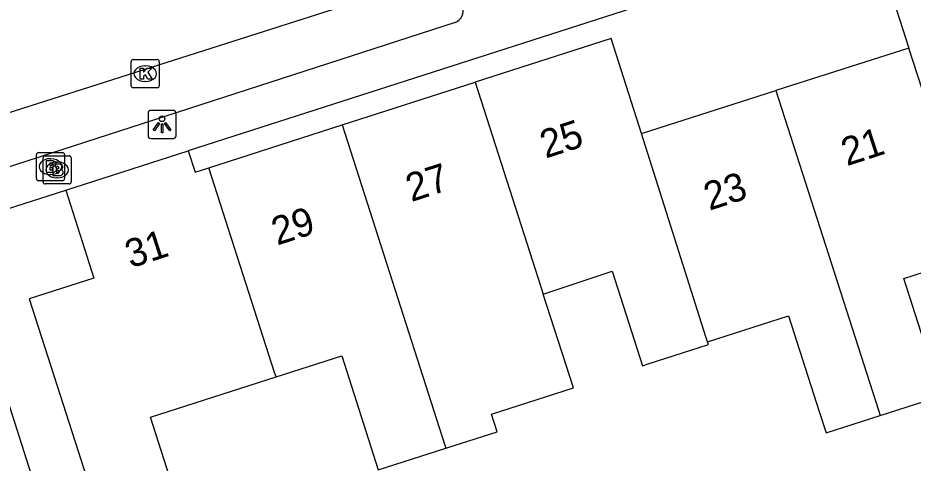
# Model space of a CAD drawing. Extents: x 159718 to 160783, y 383290 to 384030.
# Drawn here: x 160080.05 to 160111.85, y 383542.1 to 383557.92 of the extents above; entities that cross this region are included whole.
import ezdxf

# ---------------------------------------------------------------- set-up
doc = ezdxf.new("R2010")
doc.units = 0
for name, color, linetype in [('IMGEO_Brandkraan', 7, 'Continuous'), ('IMGEO_Kolk', 7, 'Continuous'), ('IMGEO_Lichtpunt', 7, 'Continuous'), ('IMGEO_Pand', 7, 'Continuous'), ('IMGEO_Pand_nummerreeks', 7, 'Continuous'), ('IMGEO_Rijbaan_lokaal_open', 7, 'Continuous'), ('IMGEO_Voetpad_open', 7, 'Continuous')]:
    doc.layers.add(name, color=color, linetype=linetype)

msp = doc.modelspace()

# ---------------------------------------------------------------- linework, layer by layer
at = {"layer": 'IMGEO_Brandkraan'}
for p, q in [((160080.707, 383552.208), (160080.707, 383553.06)), ((160080.782, 383553.134), (160081.634, 383553.134)), ((160080.944, 383552.091), (160080.944, 383552.943)), ((160081.019, 383553.017), (160081.871, 383553.017)), ((160081.195, 383552.914), (160081.22, 383552.914)), ((160081.708, 383553.06), (160081.708, 383552.208)), ((160081.945, 383552.943), (160081.945, 383552.091)), ((160081.432, 383552.797), (160081.457, 383552.797)), ((160081.218, 383552.354), (160081.193, 383552.354)), ((160081.634, 383552.134), (160080.782, 383552.134)), ((160081.871, 383552.017), (160081.019, 383552.017)), ((160081.455, 383552.237), (160081.43, 383552.237))]:
    msp.add_line(p, q, dxfattribs=at)
for points in [[(160080.707, 383552.208), (160080.707, 383553.06)], [(160080.782, 383553.134), (160081.634, 383553.134)], [(160080.944, 383552.091), (160080.944, 383552.943)], [(160081.019, 383553.017), (160081.871, 383553.017)], [(160081.708, 383553.06), (160081.708, 383552.208)], [(160081.945, 383552.943), (160081.945, 383552.091)], [(160081.055, 383552.834), (160081.055, 383552.434), (160081.268, 383552.434)], [(160081.286, 383552.834), (160081.055, 383552.834)], [(160081.234, 383552.753), (160081.18, 383552.753), (160081.18, 383552.677)], [(160081.18, 383552.677), (160081.233, 383552.677)], [(160081.242, 383552.601), (160081.18, 383552.601), (160081.18, 383552.52)], [(160081.292, 383552.717), (160081.292, 383552.317), (160081.505, 383552.317)], [(160081.523, 383552.717), (160081.292, 383552.717)], [(160081.471, 383552.636), (160081.417, 383552.636), (160081.417, 383552.56)], [(160081.18, 383552.52), (160081.242, 383552.52)], [(160081.417, 383552.56), (160081.47, 383552.56)], [(160081.479, 383552.484), (160081.417, 383552.484), (160081.417, 383552.403)], [(160081.417, 383552.403), (160081.479, 383552.403)], [(160081.634, 383552.134), (160080.782, 383552.134)], [(160081.871, 383552.017), (160081.019, 383552.017)]]:
    msp.add_lwpolyline(points, dxfattribs=at)
for centre, radius, start, end in [((160080.784, 383553.058), 0.0765, 91.552, 178.448), ((160080.784, 383553.058), 0.0765, 91.552, 178.448), ((160081.021, 383552.941), 0.0765, 91.552, 178.448), ((160081.021, 383552.941), 0.0765, 91.552, 178.448), ((160081.632, 383553.058), 0.0765, 1.552, 88.448), ((160081.632, 383553.058), 0.0765, 1.552, 88.448), ((160081.869, 383552.941), 0.0765, 1.552, 88.448), ((160081.869, 383552.941), 0.0765, 1.552, 88.448), ((160081.235, 383552.715), 0.0379, 267.8285, 90.9355), ((160081.243, 383552.56), 0.0404, 269.8759, 90.5077), ((160081.29, 383552.689), 0.145, 59.4692, 91.5367), ((160081.315, 383552.736), 0.0922, 285.5137, 58.1501), ((160081.32, 383552.544), 0.105, 301.3115, 78.989), ((160081.472, 383552.598), 0.0379, 267.8285, 90.9355), ((160081.527, 383552.572), 0.145, 59.4692, 91.5367), ((160081.552, 383552.619), 0.0922, 285.5137, 58.1501), ((160081.274, 383552.685), 0.251, 268.6676, 293.5347), ((160081.48, 383552.443), 0.0404, 269.8759, 90.5077), ((160081.511, 383552.568), 0.251, 268.6676, 293.5347), ((160081.557, 383552.427), 0.105, 301.3115, 78.989), ((160080.784, 383552.21), 0.0765, 181.552, 268.448), ((160080.784, 383552.21), 0.0765, 181.552, 268.448), ((160081.021, 383552.093), 0.0765, 181.552, 268.448), ((160081.021, 383552.093), 0.0765, 181.552, 268.448), ((160081.632, 383552.21), 0.0765, 271.552, 358.448), ((160081.632, 383552.21), 0.0765, 271.552, 358.448), ((160081.869, 383552.093), 0.0765, 271.552, 358.448), ((160081.869, 383552.093), 0.0765, 271.552, 358.448)]:
    msp.add_arc(centre, radius, start, end, dxfattribs=at)
for centre, major_axis, ratio, start_param, end_param in [((160081.194, 383552.634), (-0.387, 0.002), 0.722429, 4.712389, 7.853982), ((160081.219, 383552.634), (-0.39, 0.002), 0.717154, 1.570796, 4.712389), ((160081.431, 383552.517), (-0.387, 0.002), 0.722429, 4.712389, 7.853982), ((160081.456, 383552.517), (-0.39, 0.002), 0.717154, 1.570796, 4.712389)]:
    msp.add_ellipse(centre, major_axis=major_axis, ratio=ratio, start_param=start_param, end_param=end_param, dxfattribs=at)
at = {"layer": 'IMGEO_Kolk'}
for p, q in [((160084.147, 383556.436), (160084.999, 383556.436)), ((160084.072, 383555.51), (160084.072, 383556.362)), ((160084.56, 383556.216), (160084.585, 383556.216)), ((160085.073, 383556.362), (160085.073, 383555.51)), ((160084.583, 383555.656), (160084.558, 383555.656)), ((160084.999, 383555.436), (160084.147, 383555.436))]:
    msp.add_line(p, q, dxfattribs=at)
for points in [[(160084.147, 383556.436), (160084.999, 383556.436)], [(160084.072, 383555.51), (160084.072, 383556.362)], [(160084.393, 383556.136), (160084.516, 383556.136), (160084.516, 383555.985), (160084.646, 383556.136), (160084.81, 383556.136), (160084.664, 383555.985), (160084.817, 383555.736), (160084.665, 383555.736), (160084.58, 383555.9), (160084.516, 383555.833), (160084.516, 383555.736), (160084.393, 383555.736), (160084.393, 383556.136)], [(160085.073, 383556.362), (160085.073, 383555.51)], [(160084.999, 383555.436), (160084.147, 383555.436)]]:
    msp.add_lwpolyline(points, dxfattribs=at)
for centre, start, end in [((160084.149, 383556.36), 91.552, 178.448), ((160084.149, 383556.36), 91.552, 178.448), ((160084.997, 383556.36), 1.552, 88.448), ((160084.997, 383556.36), 1.552, 88.448), ((160084.149, 383555.512), 181.552, 268.448), ((160084.149, 383555.512), 181.552, 268.448), ((160084.997, 383555.512), 271.552, 358.448), ((160084.997, 383555.512), 271.552, 358.448)]:
    msp.add_arc(centre, 0.0765, start, end, dxfattribs=at)
for centre, major_axis, ratio, start_param, end_param in [((160084.559, 383555.936), (-0.387, 0.002), 0.722429, 4.712389, 7.853982), ((160084.584, 383555.936), (-0.39, 0.002), 0.717154, 1.570796, 4.712389)]:
    msp.add_ellipse(centre, major_axis=major_axis, ratio=ratio, start_param=start_param, end_param=end_param, dxfattribs=at)
at = {"layer": 'IMGEO_Lichtpunt'}
for p, q in [((160084.673, 383554.535), (160084.673, 383553.728)), ((160084.673, 383554.535), (160084.673, 383553.728)), ((160085.575, 383554.63), (160084.767, 383554.63)), ((160085.575, 383554.63), (160084.767, 383554.63)), ((160085.669, 383553.728), (160085.669, 383554.535)), ((160085.669, 383553.728), (160085.669, 383554.535)), ((160084.767, 383553.634), (160085.575, 383553.634)), ((160084.767, 383553.634), (160085.575, 383553.634))]:
    msp.add_line(p, q, dxfattribs=at)
for points in [[(160085.047, 383554.199), (160085.086, 383554.171), (160084.898, 383553.909), (160084.86, 383553.936), (160085.047, 383554.199)], [(160085.259, 383554.171), (160085.297, 383554.198), (160085.484, 383553.936), (160085.445, 383553.908), (160085.259, 383554.171)], [(160085.149, 383554.151), (160085.196, 383554.151), (160085.196, 383553.829), (160085.149, 383553.829), (160085.149, 383554.151)]]:
    msp.add_lwpolyline(points, dxfattribs=at)
msp.add_circle((160085.172, 383554.333), 0.0994, dxfattribs=at)
for centre, start, end in [((160084.767, 383554.535), 90, 180), ((160084.767, 383554.535), 90, 180), ((160085.575, 383554.535), 0, 90), ((160085.575, 383554.535), 0, 90), ((160084.767, 383553.728), 180, 270), ((160084.767, 383553.728), 180, 270), ((160085.575, 383553.728), 270, 0), ((160085.575, 383553.728), 270, 360)]:
    msp.add_arc(centre, 0.0946, start, end, dxfattribs=at)
at = {"layer": 'IMGEO_Pand'}
for points in [[(160115.654, 383561.863), (160110.611, 383560.244), (160111.704, 383556.846)], [(160102.208, 383553.816), (160101.12, 383557.185), (160096.298, 383555.635)], [(160111.704, 383556.846), (160106.978, 383555.339)], [(160114.095, 383549.486), (160111.704, 383556.846)], [(160091.569, 383554.115), (160096.298, 383555.635)], [(160096.298, 383555.635), (160098.642, 383548.328), (160098.714, 383548.102)], [(160102.208, 383553.816), (160106.978, 383555.339)], [(160106.978, 383555.339), (160110.623, 383543.978), (160110.683, 383543.791)], [(160086.838, 383552.595), (160091.569, 383554.115)], [(160091.569, 383554.115), (160095.217, 383542.738), (160095.251, 383542.63)], [(160104.551, 383546.409), (160104.493, 383546.589), (160102.208, 383553.816)], [(160081.748, 383551.798), (160086.102, 383553.199)], [(160086.102, 383553.199), (160086.347, 383552.437), (160086.838, 383552.595)], [(160089.222, 383545.158), (160089.17, 383545.319), (160086.838, 383552.595)], [(160081.748, 383551.798), (160082.75, 383548.674), (160080.454, 383547.938), (160081.981, 383543.18), (160083.735, 383537.719), (160086.393, 383538.629), (160084.758, 383543.726), (160089.222, 383545.158)], [(160110.683, 383543.791), (160112.861, 383544.49), (160111.523, 383548.661), (160114.095, 383549.486)], [(160098.714, 383548.102), (160101.163, 383548.914), (160102.24, 383545.555), (160102.439, 383545.619), (160104.584, 383546.307), (160104.551, 383546.409)], [(160095.251, 383542.63), (160097.07, 383543.213), (160096.872, 383543.833), (160099.784, 383544.767), (160098.714, 383548.102)], [(160104.551, 383546.409), (160107.429, 383547.332), (160108.518, 383543.936), (160108.762, 383543.175), (160110.683, 383543.791)], [(160075.835, 383537.157), (160081.409, 383538.942), (160080.447, 383541.944), (160078.922, 383546.705), (160073.349, 383544.92)], [(160089.222, 383545.158), (160091.557, 383545.907), (160092.854, 383541.861), (160095.251, 383542.63)]]:
    msp.add_lwpolyline(points, dxfattribs=at)
at = {"layer": 'IMGEO_Rijbaan_lokaal_open'}
msp.add_lwpolyline([(160072.512, 383552.212), (160079.668, 383554.538), (160095.796, 383559.685)], dxfattribs=at)
at = {"layer": 'IMGEO_Voetpad_open'}
for points in [[(160154.7, 383575.238), (160086.102, 383553.199)], [(160095.58, 383557.751), (160079.967, 383552.694), (160065.185, 383547.935), (160042.339, 383540.466), (160037.012, 383538.807)], [(160033.881, 383533.551), (160079.052, 383548.02), (160078.122, 383550.634), (160081.748, 383551.798)]]:
    msp.add_lwpolyline(points, dxfattribs=at)
msp.add_arc((160095.393, 383558.195), 0.482, 292.7852, 15.8488, dxfattribs=at)

# ---------------------------------------------------------------- texts
at = {"layer": 'IMGEO_Pand_nummerreeks'}
for s, rotation, p in [('25', 17.9565, (160098.796, 383552.916)), ('21', 17.9565, (160109.496, 383552.645)), ('27', 17.9565, (160094.027, 383551.37)), ('23', 17.9565, (160104.614, 383551.063)), ('29', 17.9565, (160089.258, 383549.825)), ('31', 17.9622, (160084.056, 383549.015))]:
    msp.add_text(s, height=1, rotation=rotation, dxfattribs=at).set_placement(p)

doc.saveas('drawing.dxf')
